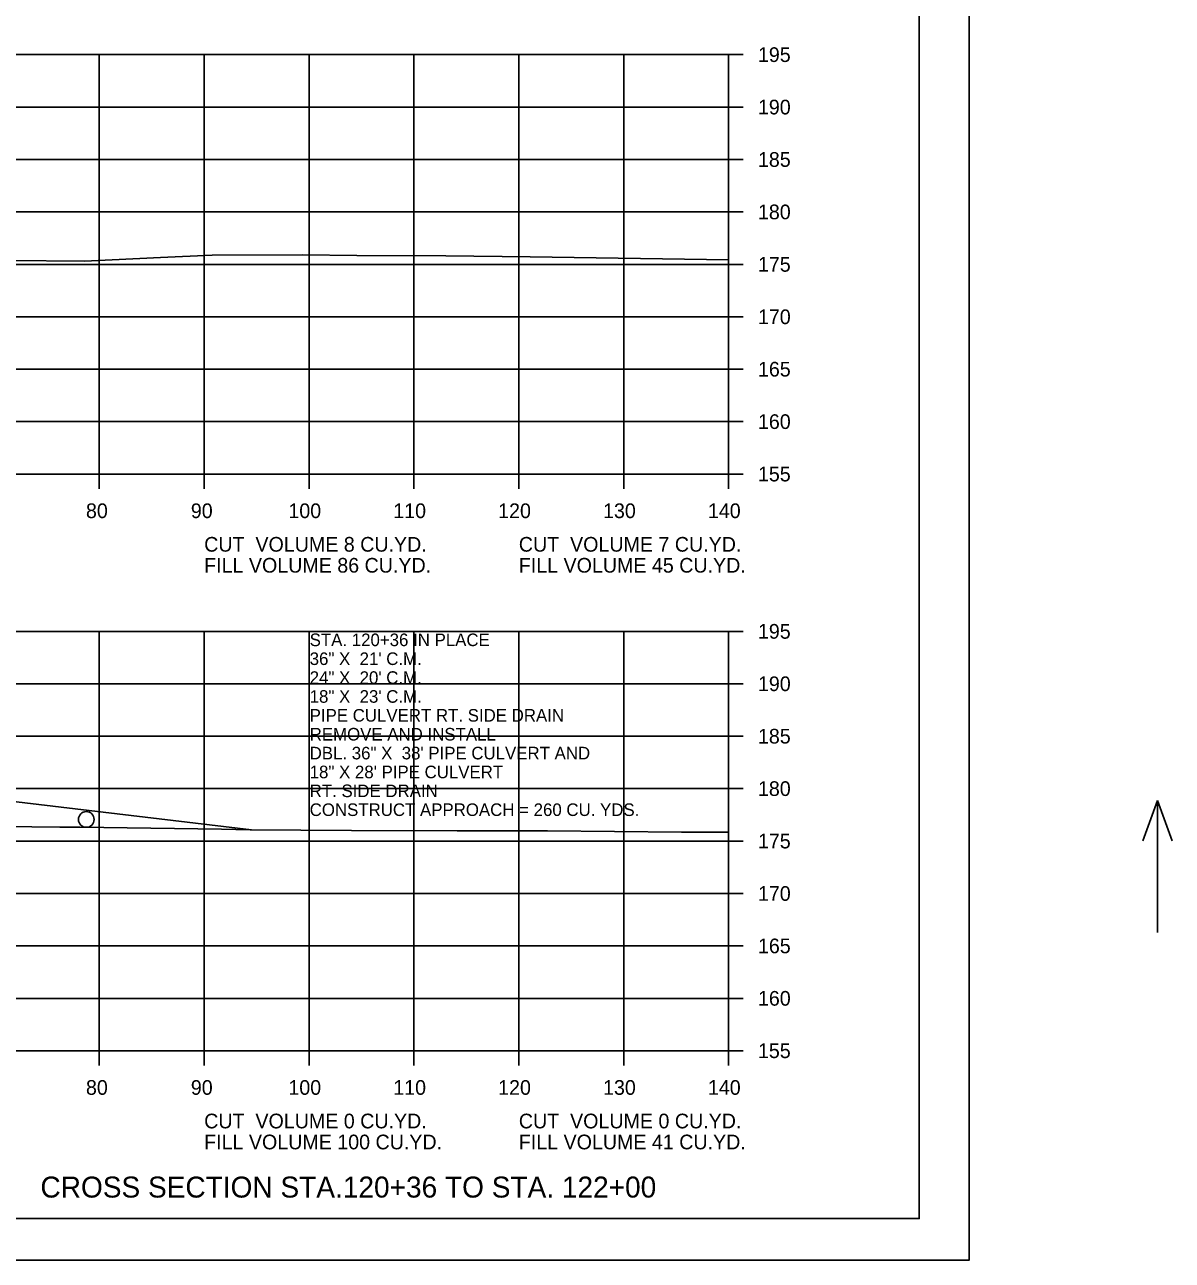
# Model space of a CAD drawing. Extents: x 915787 to 919910, y 133456 to 136717.
# Drawn here: x 916486.9 to 916596.3, y 136016.1 to 136133.9 of the extents above; entities that cross this region are included whole.
import ezdxf

# ---------------------------------------------------------------- set-up
doc = ezdxf.new("R2010")
doc.units = 0
for name, color, linetype in [('R_Axis', 7, 'Continuous'), ('R_Axis Annot', 7, 'Continuous'), ('R_Border', 7, 'Continuous'), ('R_Border Notes', 7, 'Continuous'), ('R_Draft', 7, 'Continuous'), ('R_Drive', 7, 'Continuous'), ('R_Exist Surface', 7, 'Continuous'), ('R_Grid', 7, 'Continuous'), ('R_No Plot', 7, 'Continuous'), ('R_Water', 7, 'Continuous'), ('R_Water Annot', 7, 'Continuous')]:
    doc.layers.add(name, color=color, linetype=linetype)

msp = doc.modelspace()

# ---------------------------------------------------------------- linework, layer by layer
at = {"layer": 'R_Axis'}
for p, q in [((916553.98, 136091.07), (916553.98, 136131.07)), ((916555.38, 136131.07), (916553.98, 136131.07)), ((916555.38, 136126.07), (916553.98, 136126.07)), ((916555.38, 136121.07), (916553.98, 136121.07)), ((916555.38, 136116.07), (916553.98, 136116.07)), ((916555.38, 136111.07), (916553.98, 136111.07)), ((916555.38, 136106.07), (916553.98, 136106.07)), ((916555.38, 136101.07), (916553.98, 136101.07)), ((916555.38, 136096.07), (916553.98, 136096.07)), ((916273.98, 136091.07), (916553.98, 136091.07)), ((916493.98, 136089.67), (916493.98, 136091.07)), ((916503.98, 136089.67), (916503.98, 136091.07)), ((916513.98, 136089.67), (916513.98, 136091.07)), ((916523.98, 136089.67), (916523.98, 136091.07)), ((916533.98, 136089.67), (916533.98, 136091.07)), ((916543.98, 136089.67), (916543.98, 136091.07)), ((916553.98, 136089.67), (916553.98, 136091.07)), ((916555.38, 136091.07), (916553.98, 136091.07)), ((916553.98, 136036.07), (916553.98, 136076.07)), ((916555.38, 136076.07), (916553.98, 136076.07)), ((916555.38, 136071.07), (916553.98, 136071.07)), ((916555.38, 136066.07), (916553.98, 136066.07)), ((916555.38, 136061.07), (916553.98, 136061.07)), ((916555.38, 136056.07), (916553.98, 136056.07)), ((916555.38, 136051.07), (916553.98, 136051.07)), ((916555.38, 136046.07), (916553.98, 136046.07)), ((916555.38, 136041.07), (916553.98, 136041.07)), ((916273.98, 136036.07), (916553.98, 136036.07)), ((916493.98, 136034.67), (916493.98, 136036.07)), ((916503.98, 136034.67), (916503.98, 136036.07)), ((916513.98, 136034.67), (916513.98, 136036.07)), ((916523.98, 136034.67), (916523.98, 136036.07)), ((916533.98, 136034.67), (916533.98, 136036.07)), ((916543.98, 136034.67), (916543.98, 136036.07)), ((916553.98, 136034.67), (916553.98, 136036.07)), ((916555.38, 136036.07), (916553.98, 136036.07))]:
    msp.add_line(p, q, dxfattribs=at)
at = {"layer": 'R_Border'}
for q in [(916572.16, 136225.53), (916255.98, 136020.07)]:
    msp.add_line((916572.16, 136020.07), q, dxfattribs=at)
at = {"layer": 'R_Drive'}
msp.add_line((916459.91, 136062.96), (916508.48, 136057.13), dxfattribs=at)
at = {"layer": 'R_Exist Surface'}
for points in [[(916485.28, 136111.43), (916492.58, 136111.37), (916499.83, 136111.73), (916504.73, 136111.94), (916513.36, 136111.97), (916518.55, 136111.92), (916527.02, 136111.88), (916535.05, 136111.8), (916553.98, 136111.51)], [(916471.38, 136057.66), (916487.55, 136057.42), (916490.23, 136057.38), (916492.16, 136057.38), (916505.64, 136057.19), (916508.36, 136057.13), (916518.04, 136057.09), (916528.1, 136057.06), (916536.73, 136057.03), (916549.5, 136056.93), (916553.31, 136056.93), (916553.98, 136056.92)]]:
    msp.add_lwpolyline(points, dxfattribs=at)
at = {"layer": 'R_Grid'}
for p, q in [((916273.98, 136131.07), (916553.98, 136131.07)), ((916493.98, 136091.07), (916493.98, 136131.07)), ((916503.98, 136091.07), (916503.98, 136131.07)), ((916513.98, 136091.07), (916513.98, 136131.07)), ((916523.98, 136091.07), (916523.98, 136131.07)), ((916533.98, 136091.07), (916533.98, 136131.07)), ((916543.98, 136091.07), (916543.98, 136131.07)), ((916553.98, 136091.07), (916553.98, 136131.07)), ((916273.98, 136126.07), (916553.98, 136126.07)), ((916273.98, 136121.07), (916553.98, 136121.07)), ((916273.98, 136116.07), (916553.98, 136116.07)), ((916273.98, 136111.07), (916553.98, 136111.07)), ((916273.98, 136106.07), (916553.98, 136106.07)), ((916273.98, 136101.07), (916553.98, 136101.07)), ((916273.98, 136096.07), (916553.98, 136096.07)), ((916273.98, 136091.07), (916553.98, 136091.07)), ((916273.98, 136076.07), (916553.98, 136076.07)), ((916493.98, 136036.07), (916493.98, 136076.07)), ((916503.98, 136036.07), (916503.98, 136076.07)), ((916513.98, 136036.07), (916513.98, 136076.07)), ((916523.98, 136036.07), (916523.98, 136076.07)), ((916533.98, 136036.07), (916533.98, 136076.07)), ((916543.98, 136036.07), (916543.98, 136076.07)), ((916553.98, 136036.07), (916553.98, 136076.07)), ((916273.98, 136071.07), (916553.98, 136071.07)), ((916273.98, 136066.07), (916553.98, 136066.07)), ((916273.98, 136061.07), (916553.98, 136061.07)), ((916273.98, 136056.07), (916553.98, 136056.07)), ((916273.98, 136051.07), (916553.98, 136051.07)), ((916273.98, 136046.07), (916553.98, 136046.07)), ((916273.98, 136041.07), (916553.98, 136041.07)), ((916273.98, 136036.07), (916553.98, 136036.07))]:
    msp.add_line(p, q, dxfattribs=at)
at = {"layer": 'R_No Plot'}
msp.add_line((916243.57, 136016.09), (916576.91, 136016.09), dxfattribs=at)
for points in [[(916243.57, 136229.43), (916576.91, 136229.43), (916576.91, 136016.09), (916243.57, 136016.09)], [(916489.9, 136225.53), (916489.9, 136215.65), (916525.63, 136215.65), (916525.63, 136212.73), (916548.83, 136212.73), (916548.83, 136189.52), (916572.16, 136189.52), (916572.16, 136020.07), (916255.98, 136020.07), (916255.98, 136225.53)]]:
    msp.add_lwpolyline(points, close=True, dxfattribs=at)
at = {"layer": 'R_Water'}
msp.add_circle((916492.74, 136058.13), 0.75, dxfattribs=at)
at = {"layer": 'R_Water Annot'}
for p, q in [((916594.88, 136059.93), (916593.48, 136056.08)), ((916594.88, 136047.36), (916594.88, 136059.93)), ((916594.88, 136059.93), (916596.28, 136056.08))]:
    msp.add_line(p, q, dxfattribs=at)

# ---------------------------------------------------------------- texts
at = {"layer": 'R_Axis Annot'}
for s, p in [('195', (916556.78, 136130.37)), ('190', (916556.78, 136125.37)), ('185', (916556.78, 136120.37)), ('180', (916556.78, 136115.37)), ('175', (916556.78, 136110.37)), ('170', (916556.78, 136105.37)), ('165', (916556.78, 136100.37)), ('160', (916556.78, 136095.37)), ('155', (916556.78, 136090.37)), ('80', (916492.71, 136086.87)), ('90', (916502.71, 136086.87)), ('100', (916512.01, 136086.87)), ('110', (916522.01, 136086.87)), ('120', (916532.01, 136086.87)), ('130', (916542.01, 136086.87)), ('140', (916552.01, 136086.87)), ('195', (916556.78, 136075.37)), ('190', (916556.78, 136070.37)), ('185', (916556.78, 136065.37)), ('180', (916556.78, 136060.37)), ('175', (916556.78, 136055.37)), ('170', (916556.78, 136050.37)), ('165', (916556.78, 136045.37)), ('160', (916556.78, 136040.37)), ('155', (916556.78, 136035.37)), ('80', (916492.71, 136031.87)), ('90', (916502.71, 136031.87)), ('100', (916512.01, 136031.87)), ('110', (916522.01, 136031.87)), ('120', (916532.01, 136031.87)), ('130', (916542.01, 136031.87)), ('140', (916552.01, 136031.87))]:
    msp.add_text(s, height=1.4, dxfattribs=at).set_placement(p)
at = {"layer": 'R_Border Notes'}
for s, p in [('CUT  VOLUME 8 CU.YD.', (916503.98, 136083.67)), ('CUT  VOLUME 7 CU.YD.', (916533.98, 136083.67)), ('FILL VOLUME 86 CU.YD.', (916503.98, 136081.67)), ('FILL VOLUME 45 CU.YD.', (916533.98, 136081.67)), ('CUT  VOLUME 0 CU.YD.', (916503.98, 136028.67)), ('CUT  VOLUME 0 CU.YD.', (916533.98, 136028.67)), ('FILL VOLUME 100 CU.YD.', (916503.98, 136026.67)), ('FILL VOLUME 41 CU.YD.', (916533.98, 136026.67))]:
    msp.add_text(s, height=1.4, dxfattribs=at).set_placement(p)
at = {"layer": 'R_Draft'}
msp.add_text('CROSS SECTION STA.120+36 TO STA. 122+00', height=2, dxfattribs=at).set_placement((916488.37, 136022.07))
at = {"layer": 'R_Water Annot'}
for s, p in [('STA. 120+36 IN PLACE', (916514.04, 136074.66)), ('36" X  21\' C.M.   ', (916514.04, 136072.86)), ('24" X  20\' C.M.', (916514.04, 136071.06)), ('18" X  23\' C.M.', (916514.04, 136069.26)), ('PIPE CULVERT RT. SIDE DRAIN', (916514.04, 136067.46)), ('REMOVE AND INSTALL', (916514.04, 136065.66)), ('DBL. 36" X  38\' PIPE CULVERT AND', (916514.04, 136063.86)), ('18" X 28\' PIPE CULVERT', (916514.04, 136062.06)), ('RT. SIDE DRAIN', (916514.04, 136060.26)), ('CONSTRUCT APPROACH = 260 CU. YDS.', (916514.04, 136058.46))]:
    msp.add_text(s, height=1.2, dxfattribs=at).set_placement(p)

doc.saveas('drawing.dxf')
